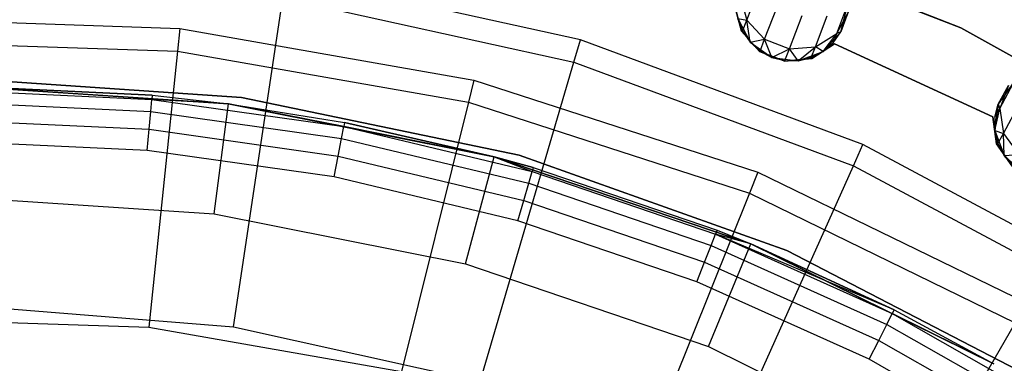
# Model space of a CAD drawing. Extents: x -91 to 92, y -91 to 92.
# Tile 272 of 319: x 1 to 19, y 33 to 39. Entities that reach past the tile are written whole.
import ezdxf

# ---------------------------------------------------------------- set-up
doc = ezdxf.new("R2010")
doc.units = 0
doc.header["$LTSCALE"] = 25.4
doc.layers.get('0').update_dxf_attribs({"linetype": 'CONTINUOUS'})

# ---------------------------------------------------------------- blocks, each defined once
blk = doc.blocks.new('NL2500012258_STL_2')
at = {"color": 0}
for p, q in [((105.264, 40.467, 186), (110.545, 38.399, 186)), ((110.545, 38.399, 178.5), (105.264, 40.467, 178.5)), ((110.545, 38.399, 178.5), (105.264, 40.467, 178.5)), ((105.264, 40.467, 186), (110.545, 38.399, 186)), ((103.681, 38.18, 149), (98.377, 39.352, 149)), ((103.681, 38.18, 149), (98.377, 39.352, 149)), ((106.681, 38.537, 178.448), (106.897, 39.092, 177.557)), ((106.681, 38.537, 178.448), (106.897, 39.092, 177.557)), ((97.424, 33.01, 179), (98.315, 38.938, 173.005)), ((97.424, 33.01, 179), (98.315, 38.938, 173.005)), ((98.315, 38.938, 173.005), (103.563, 37.778, 173.005)), ((98.315, 38.938, 173.005), (103.563, 37.778, 173.005)), ((106.559, 38.974, 178.599), (106.681, 38.537, 178.448)), ((106.559, 38.974, 178.599), (106.681, 38.537, 178.448)), ((106.458, 38.809, 185), (106.584, 38.336, 185)), ((106.584, 38.336, 183), (106.458, 38.809, 183)), ((106.584, 38.336, 183), (106.458, 38.809, 183)), ((106.458, 38.809, 185), (106.584, 38.336, 185)), ((107.002, 38.192, 178.363), (107.235, 38.792, 177.399)), ((107.002, 38.192, 178.363), (107.235, 38.792, 177.399)), ((108.303, 38.299, 178.599), (108.488, 38.775, 177.835)), ((108.303, 38.299, 178.599), (108.488, 38.775, 177.835)), ((108.377, 38.329, 185), (108.495, 38.793, 185)), ((108.377, 38.329, 185), (108.495, 38.793, 185)), ((91.073, 38.569, 149), (96.455, 38.387, 149)), ((91.073, 38.569, 149), (96.455, 38.387, 149)), ((106.522, 38.568, 185), (106.741, 38.142, 185)), ((106.522, 38.568, 179.5), (106.606, 38.341, 179.5)), ((106.606, 38.341, 179.5), (106.522, 38.568, 185)), ((106.606, 38.341, 179.5), (106.522, 38.568, 185)), ((106.522, 38.568, 185), (106.741, 38.142, 185)), ((106.522, 38.568, 179.5), (106.606, 38.341, 179.5)), ((106.522, 38.568, 179.5), (106.681, 38.537, 178.448)), ((106.522, 38.568, 179.5), (106.681, 38.537, 178.448)), ((106.606, 38.341, 179.5), (106.681, 38.537, 178.448)), ((106.606, 38.341, 179.5), (106.681, 38.537, 178.448)), ((106.741, 38.142, 179.5), (106.681, 38.537, 178.448)), ((106.681, 38.537, 178.448), (107.002, 38.192, 178.363)), ((106.741, 38.142, 179.5), (106.681, 38.537, 178.448)), ((106.681, 38.537, 178.448), (107.002, 38.192, 178.363)), ((107.449, 38.019, 178.363), (107.681, 38.619, 177.399)), ((107.449, 38.019, 178.363), (107.681, 38.619, 177.399)), ((107.918, 38.057, 178.448), (108.133, 38.613, 177.557)), ((107.918, 38.057, 178.448), (108.133, 38.613, 177.557)), ((108.303, 38.299, 178.599), (108.515, 38.687, 178.781)), ((108.303, 38.299, 178.599), (108.515, 38.687, 178.781)), ((108.377, 38.329, 179.5), (108.515, 38.687, 178.781)), ((108.377, 38.329, 179.5), (108.515, 38.687, 178.781)), ((108.464, 38.554, 179.5), (108.377, 38.329, 185)), ((108.464, 38.554, 179.5), (108.377, 38.329, 185)), ((96.455, 38.387, 149), (96.413, 37.979, 172.5)), ((96.455, 38.387, 149), (96.413, 37.979, 172.5)), ((96.455, 38.387, 149), (101.76, 37.457, 149)), ((96.455, 38.387, 149), (101.76, 37.457, 149)), ((110.545, 38.399, 186), (115.502, 35.646, 186)), ((115.502, 35.646, 178.5), (110.545, 38.399, 178.5)), ((110.545, 38.399, 178.5), (110.545, 38.399, 186)), ((110.545, 38.399, 178.5), (110.545, 38.399, 186)), ((115.502, 35.646, 178.5), (110.545, 38.399, 178.5)), ((110.545, 38.399, 186), (115.502, 35.646, 186)), ((106.584, 38.336, 185), (106.584, 38.336, 183)), ((106.584, 38.336, 185), (106.584, 38.336, 183)), ((106.584, 38.336, 185), (106.911, 37.973, 185)), ((106.911, 37.973, 183), (106.584, 38.336, 183)), ((106.911, 37.973, 183), (106.584, 38.336, 183)), ((106.584, 38.336, 185), (106.911, 37.973, 185)), ((106.606, 38.341, 179.5), (106.741, 38.142, 185)), ((106.606, 38.341, 179.5), (106.741, 38.142, 179.5)), ((106.606, 38.341, 179.5), (106.741, 38.142, 185)), ((106.606, 38.341, 179.5), (106.741, 38.142, 179.5)), ((106.741, 38.142, 179.5), (107.002, 38.192, 178.363)), ((106.741, 38.142, 179.5), (107.002, 38.192, 178.363)), ((106.921, 37.981, 179.5), (107.002, 38.192, 178.363)), ((106.921, 37.981, 179.5), (107.002, 38.192, 178.363)), ((107.133, 37.867, 179.5), (107.002, 38.192, 178.363)), ((107.002, 38.192, 178.363), (107.449, 38.019, 178.363)), ((107.133, 37.867, 179.5), (107.002, 38.192, 178.363)), ((107.002, 38.192, 178.363), (107.449, 38.019, 178.363)), ((107.918, 38.057, 178.448), (108.303, 38.299, 178.599)), ((107.918, 38.057, 178.448), (108.303, 38.299, 178.599)), ((108.057, 37.973, 185), (108.377, 38.329, 185)), ((108.057, 37.973, 185), (108.377, 38.329, 185)), ((108.057, 37.973, 179.5), (108.303, 38.299, 178.599)), ((108.057, 37.973, 179.5), (108.303, 38.299, 178.599)), ((108.238, 38.131, 179.5), (108.377, 38.329, 185)), ((108.238, 38.131, 179.5), (108.377, 38.329, 179.5)), ((108.238, 38.131, 179.5), (108.377, 38.329, 185)), ((108.238, 38.131, 179.5), (108.377, 38.329, 179.5)), ((108.238, 38.131, 179.5), (108.303, 38.299, 178.599)), ((108.238, 38.131, 179.5), (108.303, 38.299, 178.599)), ((108.377, 38.329, 179.5), (108.303, 38.299, 178.599)), ((108.377, 38.329, 179.5), (108.303, 38.299, 178.599)), ((108.377, 38.329, 179.5), (108.377, 38.329, 185)), ((108.377, 38.329, 179.5), (108.377, 38.329, 185)), ((91.088, 38.159, 172.5), (96.413, 37.979, 172.5)), ((91.088, 38.159, 172.5), (96.413, 37.979, 172.5)), ((103.563, 37.778, 173.005), (103.681, 38.18, 149)), ((103.563, 37.778, 173.005), (103.681, 38.18, 149)), ((108.777, 36.296, 149), (103.681, 38.18, 149)), ((108.777, 36.296, 149), (103.681, 38.18, 149)), ((106.741, 38.142, 185), (107.133, 37.867, 185)), ((106.741, 38.142, 179.5), (106.741, 38.142, 185)), ((106.741, 38.142, 179.5), (106.741, 38.142, 185)), ((106.741, 38.142, 179.5), (106.921, 37.981, 179.5)), ((106.921, 37.981, 179.5), (106.741, 38.142, 185)), ((106.921, 37.981, 179.5), (106.741, 38.142, 185)), ((106.741, 38.142, 185), (107.133, 37.867, 185)), ((106.741, 38.142, 179.5), (106.921, 37.981, 179.5)), ((107.133, 37.867, 179.5), (107.449, 38.019, 178.363)), ((107.133, 37.867, 179.5), (107.449, 38.019, 178.363)), ((107.367, 37.808, 179.5), (107.449, 38.019, 178.363)), ((107.367, 37.808, 179.5), (107.449, 38.019, 178.363)), ((107.449, 38.019, 178.363), (107.918, 38.057, 178.448)), ((107.449, 38.019, 178.363), (107.918, 38.057, 178.448)), ((107.608, 37.806, 179.5), (107.449, 38.019, 178.363)), ((107.608, 37.806, 179.5), (107.449, 38.019, 178.363)), ((107.608, 37.806, 179.5), (107.918, 38.057, 178.448)), ((107.608, 37.806, 179.5), (107.918, 38.057, 178.448)), ((107.843, 37.862, 179.5), (107.918, 38.057, 178.448)), ((107.843, 37.862, 179.5), (107.918, 38.057, 178.448)), ((107.853, 37.845, 185), (108.264, 38.109, 185)), ((108.264, 38.109, 183), (107.853, 37.845, 183)), ((108.264, 38.109, 183), (107.853, 37.845, 183)), ((107.853, 37.845, 185), (108.264, 38.109, 185)), ((108.057, 37.973, 179.5), (107.918, 38.057, 178.448)), ((108.057, 37.973, 179.5), (107.918, 38.057, 178.448)), ((108.057, 37.973, 179.5), (108.238, 38.131, 179.5)), ((108.238, 38.131, 179.5), (108.057, 37.973, 185)), ((108.238, 38.131, 179.5), (108.057, 37.973, 185)), ((108.057, 37.973, 179.5), (108.238, 38.131, 179.5)), ((108.264, 38.109, 185), (108.264, 38.109, 183)), ((108.264, 38.109, 185), (111.121, 36.795, 185)), ((111.121, 36.795, 183), (108.264, 38.109, 183)), ((108.264, 38.109, 185), (108.264, 38.109, 183)), ((111.121, 36.795, 183), (108.264, 38.109, 183)), ((108.264, 38.109, 185), (111.121, 36.795, 185)), ((96.413, 37.979, 172.5), (95.896, 33.005, 177.5)), ((96.413, 37.979, 172.5), (95.896, 33.005, 177.5)), ((96.413, 37.979, 172.5), (101.661, 37.059, 172.5)), ((96.413, 37.979, 172.5), (101.661, 37.059, 172.5)), ((106.911, 37.973, 185), (106.911, 37.973, 183)), ((106.911, 37.973, 185), (106.911, 37.973, 183)), ((106.911, 37.973, 185), (107.367, 37.796, 185)), ((107.367, 37.796, 183), (106.911, 37.973, 183)), ((107.367, 37.796, 183), (106.911, 37.973, 183)), ((106.911, 37.973, 185), (107.367, 37.796, 185)), ((106.921, 37.981, 179.5), (107.133, 37.867, 185)), ((106.921, 37.981, 179.5), (107.133, 37.867, 185)), ((106.921, 37.981, 179.5), (107.133, 37.867, 179.5)), ((106.921, 37.981, 179.5), (107.133, 37.867, 179.5)), ((107.133, 37.867, 185), (107.608, 37.806, 185)), ((107.133, 37.867, 185), (107.608, 37.806, 185)), ((107.133, 37.867, 185), (107.367, 37.808, 179.5)), ((107.133, 37.867, 179.5), (107.133, 37.867, 185)), ((107.133, 37.867, 179.5), (107.133, 37.867, 185)), ((107.133, 37.867, 179.5), (107.367, 37.808, 179.5)), ((107.133, 37.867, 185), (107.367, 37.808, 179.5)), ((107.133, 37.867, 179.5), (107.367, 37.808, 179.5)), ((107.367, 37.796, 185), (107.853, 37.845, 185)), ((107.853, 37.845, 183), (107.367, 37.796, 183)), ((107.853, 37.845, 183), (107.367, 37.796, 183)), ((107.367, 37.796, 185), (107.853, 37.845, 185)), ((107.608, 37.806, 185), (108.057, 37.973, 185)), ((107.608, 37.806, 185), (108.057, 37.973, 185)), ((107.608, 37.806, 179.5), (107.843, 37.862, 179.5)), ((107.843, 37.862, 179.5), (107.608, 37.806, 185)), ((107.843, 37.862, 179.5), (107.608, 37.806, 185)), ((107.608, 37.806, 179.5), (107.843, 37.862, 179.5)), ((107.843, 37.862, 179.5), (108.057, 37.973, 185)), ((107.843, 37.862, 179.5), (108.057, 37.973, 179.5)), ((107.843, 37.862, 179.5), (108.057, 37.973, 185)), ((107.843, 37.862, 179.5), (108.057, 37.973, 179.5)), ((107.853, 37.845, 185), (107.853, 37.845, 183)), ((107.853, 37.845, 185), (107.853, 37.845, 183)), ((108.057, 37.973, 179.5), (108.057, 37.973, 185)), ((108.057, 37.973, 179.5), (108.057, 37.973, 185)), ((101.873, 32.026, 179), (103.563, 37.778, 173.005)), ((101.873, 32.026, 179), (103.563, 37.778, 173.005)), ((103.563, 37.778, 173.005), (108.605, 35.914, 173.005)), ((103.563, 37.778, 173.005), (108.605, 35.914, 173.005)), ((107.367, 37.808, 179.5), (107.608, 37.806, 185)), ((107.367, 37.808, 179.5), (107.608, 37.806, 179.5)), ((107.367, 37.808, 179.5), (107.608, 37.806, 185)), ((107.367, 37.808, 179.5), (107.608, 37.806, 179.5)), ((107.367, 37.796, 185), (107.367, 37.796, 183)), ((107.367, 37.796, 185), (107.367, 37.796, 183)), ((107.608, 37.806, 179.5), (107.608, 37.806, 185)), ((107.608, 37.806, 179.5), (107.608, 37.806, 185)), ((97.567, 37.145, 183), (92.461, 37.494, 183)), ((92.461, 37.494, 185), (97.567, 37.145, 185)), ((92.461, 37.494, 185), (97.567, 37.145, 185)), ((97.567, 37.145, 183), (92.461, 37.494, 183)), ((92.461, 37.35, 163.182), (95.959, 37.186, 163.182)), ((95.959, 37.186, 163.182), (92.461, 37.35, 153.114)), ((95.959, 37.186, 163.182), (92.461, 37.35, 153.114)), ((97.336, 37.03, 153.114), (92.461, 37.35, 153.114)), ((97.336, 37.03, 153.114), (92.461, 37.35, 153.114)), ((92.461, 37.35, 163.182), (95.959, 37.186, 163.182)), ((97.336, 37.03, 149.182), (92.461, 37.35, 149.182)), ((92.461, 37.35, 152.882), (97.336, 37.03, 152.882)), ((92.461, 37.35, 152.882), (97.336, 37.03, 152.882)), ((97.336, 37.03, 149.182), (92.461, 37.35, 149.182)), ((101.76, 37.457, 149), (101.661, 37.059, 172.5)), ((101.76, 37.457, 149), (101.661, 37.059, 172.5)), ((101.76, 37.457, 149), (106.883, 35.799, 149)), ((101.76, 37.457, 149), (106.883, 35.799, 149)), ((111.493, 37.413, 185), (111.218, 37.022, 185)), ((111.493, 37.413, 185), (111.218, 37.022, 185)), ((111.218, 37.022, 179.5), (111.4, 37.36, 178.781)), ((111.218, 37.022, 179.5), (111.4, 37.36, 178.781)), ((111.243, 36.946, 178.599), (111.484, 37.396, 177.835)), ((111.243, 36.946, 178.599), (111.484, 37.396, 177.835)), ((111.4, 37.36, 178.781), (111.243, 36.946, 178.599)), ((111.4, 37.36, 178.781), (111.243, 36.946, 178.599)), ((92.461, 37.274, 163.565), (95.951, 37.11, 163.565)), ((92.461, 37.274, 163.565), (95.951, 37.11, 163.565)), ((95.959, 37.186, 163.182), (95.951, 37.11, 163.565)), ((95.959, 37.186, 163.182), (95.951, 37.11, 163.565)), ((95.959, 37.186, 163.182), (97.336, 37.03, 153.114)), ((95.959, 37.186, 163.182), (97.336, 37.03, 153.114)), ((95.959, 37.186, 163.182), (97.336, 37.03, 163.182)), ((95.959, 37.186, 163.182), (97.336, 37.03, 163.182)), ((102.578, 36.103, 183), (97.567, 37.145, 183)), ((97.567, 37.145, 185), (102.578, 36.103, 185)), ((97.567, 37.145, 185), (102.578, 36.103, 185)), ((97.567, 37.145, 185), (97.567, 37.145, 183)), ((102.578, 36.103, 183), (97.567, 37.145, 183)), ((97.567, 37.145, 185), (97.567, 37.145, 183)), ((111.332, 37.234, 179.5), (111.218, 37.022, 185)), ((111.332, 37.234, 179.5), (111.218, 37.022, 185)), ((92.461, 37.057, 163.889), (95.931, 36.894, 163.889)), ((92.461, 37.057, 163.889), (95.931, 36.894, 163.889)), ((95.931, 36.894, 163.889), (95.951, 37.11, 163.565)), ((95.931, 36.894, 163.889), (95.951, 37.11, 163.565)), ((97.336, 37.03, 163.182), (95.951, 37.11, 163.565)), ((95.951, 37.11, 163.565), (99.411, 36.62, 163.565)), ((97.336, 37.03, 163.182), (95.951, 37.11, 163.565)), ((95.951, 37.11, 163.565), (99.411, 36.62, 163.565)), ((97.075, 35.048, 147.182), (97.336, 37.03, 149.182)), ((97.075, 35.048, 147.182), (97.336, 37.03, 149.182)), ((102.128, 36.077, 153.114), (97.336, 37.03, 153.114)), ((97.336, 37.03, 153.114), (99.425, 36.695, 163.182)), ((97.336, 37.03, 153.114), (99.425, 36.695, 163.182)), ((97.336, 37.03, 153.114), (97.336, 37.03, 163.182)), ((97.336, 37.03, 163.182), (99.425, 36.695, 163.182)), ((97.336, 37.03, 153.114), (97.336, 37.03, 163.182)), ((102.128, 36.077, 153.114), (97.336, 37.03, 153.114)), ((99.411, 36.62, 163.565), (97.336, 37.03, 163.182)), ((97.336, 37.03, 163.182), (99.425, 36.695, 163.182)), ((99.411, 36.62, 163.565), (97.336, 37.03, 163.182)), ((102.128, 36.077, 149.182), (97.336, 37.03, 149.182)), ((97.336, 37.03, 149.182), (97.336, 37.03, 152.882)), ((97.336, 37.03, 152.882), (102.128, 36.077, 152.882)), ((97.336, 37.03, 149.182), (97.336, 37.03, 152.882)), ((97.336, 37.03, 152.882), (102.128, 36.077, 152.882)), ((102.128, 36.077, 149.182), (97.336, 37.03, 149.182)), ((101.661, 37.059, 172.5), (100.456, 32.206, 177.5)), ((101.661, 37.059, 172.5), (100.456, 32.206, 177.5)), ((101.661, 37.059, 172.5), (106.73, 35.418, 172.5)), ((101.661, 37.059, 172.5), (106.73, 35.418, 172.5)), ((111.218, 37.022, 185), (111.156, 36.547, 185)), ((111.218, 37.022, 185), (111.156, 36.547, 185)), ((111.156, 36.547, 179.5), (111.243, 36.946, 178.599)), ((111.156, 36.547, 179.5), (111.243, 36.946, 178.599)), ((111.218, 37.022, 179.5), (111.158, 36.788, 179.5)), ((111.158, 36.788, 179.5), (111.218, 37.022, 185)), ((111.158, 36.788, 179.5), (111.218, 37.022, 185)), ((111.218, 37.022, 179.5), (111.158, 36.788, 179.5)), ((111.158, 36.788, 179.5), (111.243, 36.946, 178.599)), ((111.158, 36.788, 179.5), (111.243, 36.946, 178.599)), ((111.218, 37.022, 179.5), (111.218, 37.022, 185)), ((111.218, 37.022, 179.5), (111.218, 37.022, 185)), ((111.218, 37.022, 179.5), (111.243, 36.946, 178.599)), ((111.218, 37.022, 179.5), (111.243, 36.946, 178.599)), ((111.243, 36.946, 178.599), (111.31, 36.497, 178.448)), ((111.243, 36.946, 178.599), (111.31, 36.497, 178.448)), ((111.31, 36.497, 178.448), (111.592, 37.022, 177.557)), ((111.31, 36.497, 178.448), (111.592, 37.022, 177.557)), ((95.901, 36.571, 164.106), (95.931, 36.894, 163.889)), ((95.901, 36.571, 164.106), (95.931, 36.894, 163.889)), ((95.931, 36.894, 163.889), (99.371, 36.407, 163.889)), ((95.931, 36.894, 163.889), (99.371, 36.407, 163.889)), ((111.121, 36.795, 185), (111.121, 36.795, 183)), ((111.121, 36.795, 185), (111.121, 36.795, 183)), ((111.121, 36.795, 185), (111.188, 36.31, 185)), ((111.188, 36.31, 183), (111.121, 36.795, 183)), ((111.188, 36.31, 183), (111.121, 36.795, 183)), ((111.121, 36.795, 185), (111.188, 36.31, 185)), ((111.158, 36.788, 179.5), (111.156, 36.547, 185)), ((111.158, 36.788, 179.5), (111.156, 36.547, 179.5)), ((111.158, 36.788, 179.5), (111.156, 36.547, 185)), ((111.158, 36.788, 179.5), (111.156, 36.547, 179.5)), ((92.461, 36.733, 164.106), (95.901, 36.571, 164.106)), ((92.461, 36.733, 164.106), (95.901, 36.571, 164.106)), ((99.371, 36.407, 163.889), (99.411, 36.62, 163.565)), ((99.371, 36.407, 163.889), (99.411, 36.62, 163.565)), ((99.425, 36.695, 163.182), (99.411, 36.62, 163.565)), ((99.425, 36.695, 163.182), (99.411, 36.62, 163.565)), ((102.128, 36.077, 163.182), (99.411, 36.62, 163.565)), ((99.411, 36.62, 163.565), (102.81, 35.808, 163.565)), ((102.128, 36.077, 163.182), (99.411, 36.62, 163.565)), ((99.411, 36.62, 163.565), (102.81, 35.808, 163.565)), ((102.128, 36.077, 153.114), (99.425, 36.695, 163.182)), ((99.425, 36.695, 163.182), (102.128, 36.077, 163.182)), ((102.128, 36.077, 153.114), (99.425, 36.695, 163.182)), ((99.425, 36.695, 163.182), (102.128, 36.077, 163.182)), ((95.865, 36.19, 164.182), (95.901, 36.571, 164.106)), ((95.865, 36.19, 164.182), (95.901, 36.571, 164.106)), ((95.901, 36.571, 164.106), (99.31, 36.088, 164.106)), ((95.901, 36.571, 164.106), (99.31, 36.088, 164.106)), ((99.31, 36.088, 164.106), (99.371, 36.407, 163.889)), ((99.31, 36.088, 164.106), (99.371, 36.407, 163.889)), ((99.371, 36.407, 163.889), (102.75, 35.6, 163.889)), ((99.371, 36.407, 163.889), (102.75, 35.6, 163.889)), ((111.156, 36.547, 185), (111.321, 36.098, 185)), ((111.156, 36.547, 179.5), (111.156, 36.547, 185)), ((111.156, 36.547, 179.5), (111.156, 36.547, 185)), ((111.156, 36.547, 179.5), (111.211, 36.313, 179.5)), ((111.211, 36.313, 179.5), (111.156, 36.547, 185)), ((111.211, 36.313, 179.5), (111.156, 36.547, 185)), ((111.156, 36.547, 185), (111.321, 36.098, 185)), ((111.156, 36.547, 179.5), (111.211, 36.313, 179.5)), ((111.156, 36.547, 179.5), (111.31, 36.497, 178.448)), ((111.156, 36.547, 179.5), (111.31, 36.497, 178.448)), ((111.211, 36.313, 179.5), (111.31, 36.497, 178.448)), ((111.211, 36.313, 179.5), (111.31, 36.497, 178.448)), ((111.321, 36.098, 179.5), (111.31, 36.497, 178.448)), ((111.31, 36.497, 178.448), (111.586, 36.115, 178.363)), ((111.321, 36.098, 179.5), (111.31, 36.497, 178.448)), ((111.31, 36.497, 178.448), (111.586, 36.115, 178.363)), ((95.865, 36.19, 164.182), (92.461, 36.35, 164.182)), ((95.865, 36.19, 164.182), (92.461, 36.35, 164.182)), ((108.605, 35.914, 173.005), (108.777, 36.296, 149)), ((108.605, 35.914, 173.005), (108.777, 36.296, 149)), ((113.568, 33.737, 149), (108.777, 36.296, 149)), ((113.568, 33.737, 149), (108.777, 36.296, 149)), ((111.188, 36.31, 185), (111.188, 36.31, 183)), ((111.188, 36.31, 185), (111.188, 36.31, 183)), ((111.188, 36.31, 185), (111.467, 35.908, 185)), ((111.467, 35.908, 183), (111.188, 36.31, 183)), ((111.467, 35.908, 183), (111.188, 36.31, 183)), ((111.188, 36.31, 185), (111.467, 35.908, 185)), ((111.211, 36.313, 179.5), (111.321, 36.098, 185)), ((111.211, 36.313, 179.5), (111.321, 36.098, 179.5)), ((111.211, 36.313, 179.5), (111.321, 36.098, 185)), ((111.211, 36.313, 179.5), (111.321, 36.098, 179.5)), ((99.239, 35.713, 164.182), (95.865, 36.19, 164.182)), ((99.239, 35.713, 164.182), (95.865, 36.19, 164.182)), ((99.239, 35.713, 164.182), (99.31, 36.088, 164.106)), ((99.239, 35.713, 164.182), (99.31, 36.088, 164.106)), ((99.31, 36.088, 164.106), (102.66, 35.289, 164.106)), ((99.31, 36.088, 164.106), (102.66, 35.289, 164.106)), ((101.61, 34.145, 147.182), (102.128, 36.077, 149.182)), ((101.61, 34.145, 147.182), (102.128, 36.077, 149.182)), ((102.128, 36.077, 163.182), (102.128, 36.077, 153.114)), ((102.128, 36.077, 163.182), (102.831, 35.882, 163.182)), ((102.831, 35.882, 163.182), (102.128, 36.077, 153.114)), ((102.128, 36.077, 163.182), (102.128, 36.077, 153.114)), ((106.754, 34.507, 153.114), (102.128, 36.077, 153.114)), ((102.831, 35.882, 163.182), (102.128, 36.077, 153.114)), ((106.754, 34.507, 153.114), (102.128, 36.077, 153.114)), ((102.128, 36.077, 163.182), (102.831, 35.882, 163.182)), ((102.128, 36.077, 163.182), (102.81, 35.808, 163.565)), ((102.128, 36.077, 163.182), (102.81, 35.808, 163.565)), ((106.754, 34.507, 149.182), (102.128, 36.077, 149.182)), ((102.128, 36.077, 149.182), (102.128, 36.077, 152.882)), ((102.128, 36.077, 152.882), (106.754, 34.507, 152.882)), ((102.128, 36.077, 149.182), (102.128, 36.077, 152.882)), ((102.128, 36.077, 152.882), (106.754, 34.507, 152.882)), ((106.754, 34.507, 149.182), (102.128, 36.077, 149.182)), ((107.401, 34.389, 183), (102.578, 36.103, 183)), ((102.578, 36.103, 185), (107.401, 34.389, 185)), ((102.578, 36.103, 185), (107.401, 34.389, 185)), ((102.578, 36.103, 185), (102.578, 36.103, 183)), ((107.401, 34.389, 183), (102.578, 36.103, 183)), ((102.578, 36.103, 185), (102.578, 36.103, 183)), ((111.321, 36.098, 179.5), (111.586, 36.115, 178.363)), ((111.321, 36.098, 179.5), (111.586, 36.115, 178.363)), ((111.321, 36.098, 185), (111.676, 35.777, 185)), ((111.321, 36.098, 179.5), (111.321, 36.098, 185)), ((111.321, 36.098, 179.5), (111.321, 36.098, 185)), ((111.321, 36.098, 179.5), (111.479, 35.916, 179.5)), ((111.479, 35.916, 179.5), (111.321, 36.098, 185)), ((111.479, 35.916, 179.5), (111.321, 36.098, 185)), ((111.321, 36.098, 185), (111.676, 35.777, 185)), ((111.321, 36.098, 179.5), (111.479, 35.916, 179.5)), ((102.831, 35.882, 163.182), (102.81, 35.808, 163.565)), ((102.831, 35.882, 163.182), (102.81, 35.808, 163.565)), ((102.831, 35.882, 163.182), (106.145, 34.753, 163.182)), ((102.831, 35.882, 163.182), (106.145, 34.753, 163.182)), ((106.147, 30.446, 179), (108.605, 35.914, 173.005)), ((106.147, 30.446, 179), (108.605, 35.914, 173.005)), ((108.605, 35.914, 173.005), (113.346, 33.381, 173.005)), ((108.605, 35.914, 173.005), (113.346, 33.381, 173.005)), ((102.553, 34.921, 164.182), (99.239, 35.713, 164.182)), ((102.553, 34.921, 164.182), (99.239, 35.713, 164.182)), ((102.75, 35.6, 163.889), (102.81, 35.808, 163.565)), ((102.75, 35.6, 163.889), (102.81, 35.808, 163.565)), ((102.81, 35.808, 163.565), (106.117, 34.682, 163.565)), ((102.81, 35.808, 163.565), (106.117, 34.682, 163.565)), ((106.883, 35.799, 149), (106.73, 35.418, 172.5)), ((106.883, 35.799, 149), (106.73, 35.418, 172.5)), ((106.883, 35.799, 149), (111.726, 33.443, 149)), ((106.883, 35.799, 149), (111.726, 33.443, 149)), ((102.66, 35.289, 164.106), (102.75, 35.6, 163.889)), ((102.66, 35.289, 164.106), (102.75, 35.6, 163.889)), ((102.75, 35.6, 163.889), (106.038, 34.48, 163.889)), ((102.75, 35.6, 163.889), (106.038, 34.48, 163.889)), ((92.461, 35.35, 147.182), (97.075, 35.048, 147.182)), ((92.461, 35.35, 147.182), (97.075, 35.048, 147.182)), ((106.73, 35.418, 172.5), (104.862, 30.78, 177.5)), ((106.73, 35.418, 172.5), (104.862, 30.78, 177.5)), ((106.73, 35.418, 172.5), (111.521, 33.087, 172.5)), ((106.73, 35.418, 172.5), (111.521, 33.087, 172.5)), ((102.553, 34.921, 164.182), (102.66, 35.289, 164.106)), ((102.553, 34.921, 164.182), (102.66, 35.289, 164.106)), ((102.66, 35.289, 164.106), (105.919, 34.178, 164.106)), ((102.66, 35.289, 164.106), (105.919, 34.178, 164.106)), ((97.075, 35.048, 147.182), (101.61, 34.145, 147.182)), ((97.075, 35.048, 147.182), (101.61, 34.145, 147.182)), ((105.779, 33.822, 164.182), (102.553, 34.921, 164.182)), ((105.779, 33.822, 164.182), (102.553, 34.921, 164.182)), ((106.038, 34.48, 163.889), (106.117, 34.682, 163.565)), ((106.038, 34.48, 163.889), (106.117, 34.682, 163.565)), ((106.145, 34.753, 163.182), (106.117, 34.682, 163.565)), ((106.145, 34.753, 163.182), (106.117, 34.682, 163.565)), ((109.34, 33.319, 163.182), (106.117, 34.682, 163.565)), ((106.117, 34.682, 163.565), (109.305, 33.251, 163.565)), ((109.34, 33.319, 163.182), (106.117, 34.682, 163.565)), ((106.754, 34.507, 163.182), (106.117, 34.682, 163.565)), ((106.754, 34.507, 163.182), (106.117, 34.682, 163.565)), ((106.117, 34.682, 163.565), (109.305, 33.251, 163.565)), ((106.145, 34.753, 163.182), (106.754, 34.507, 153.114)), ((106.145, 34.753, 163.182), (106.754, 34.507, 163.182)), ((106.145, 34.753, 163.182), (106.754, 34.507, 153.114)), ((106.145, 34.753, 163.182), (106.754, 34.507, 163.182)), ((105.919, 34.178, 164.106), (106.038, 34.48, 163.889)), ((105.919, 34.178, 164.106), (106.038, 34.48, 163.889)), ((105.989, 32.659, 147.182), (106.754, 34.507, 149.182)), ((105.989, 32.659, 147.182), (106.754, 34.507, 149.182)), ((106.038, 34.48, 163.889), (109.207, 33.057, 163.889)), ((106.038, 34.48, 163.889), (109.207, 33.057, 163.889)), ((106.754, 34.507, 163.182), (106.754, 34.507, 153.114)), ((106.754, 34.507, 163.182), (106.754, 34.507, 153.114)), ((106.754, 34.507, 163.182), (109.34, 33.319, 163.182)), ((109.34, 33.319, 163.182), (106.754, 34.507, 153.114)), ((109.34, 33.319, 163.182), (106.754, 34.507, 153.114)), ((111.136, 32.346, 153.114), (106.754, 34.507, 153.114)), ((111.136, 32.346, 153.114), (106.754, 34.507, 153.114)), ((106.754, 34.507, 163.182), (109.34, 33.319, 163.182)), ((111.136, 32.346, 149.182), (106.754, 34.507, 149.182)), ((106.754, 34.507, 149.182), (106.754, 34.507, 152.882)), ((106.754, 34.507, 152.882), (111.136, 32.346, 152.882)), ((106.754, 34.507, 149.182), (106.754, 34.507, 152.882)), ((106.754, 34.507, 152.882), (111.136, 32.346, 152.882)), ((111.136, 32.346, 149.182), (106.754, 34.507, 149.182)), ((111.945, 32.035, 183), (107.401, 34.389, 183)), ((107.401, 34.389, 185), (111.945, 32.035, 185)), ((107.401, 34.389, 185), (111.945, 32.035, 185)), ((107.401, 34.389, 185), (107.401, 34.389, 183)), ((111.945, 32.035, 183), (107.401, 34.389, 183)), ((107.401, 34.389, 185), (107.401, 34.389, 183)), ((101.61, 34.145, 147.182), (105.989, 32.659, 147.182)), ((101.61, 34.145, 147.182), (105.989, 32.659, 147.182)), ((105.779, 33.822, 164.182), (105.919, 34.178, 164.106)), ((105.779, 33.822, 164.182), (105.919, 34.178, 164.106)), ((105.919, 34.178, 164.106), (109.061, 32.768, 164.106)), ((105.919, 34.178, 164.106), (109.061, 32.768, 164.106)), ((108.888, 32.427, 164.182), (105.779, 33.822, 164.182)), ((108.888, 32.427, 164.182), (105.779, 33.822, 164.182)), ((92.882, 33.378, 179), (97.424, 33.01, 179)), ((92.882, 33.378, 179), (97.424, 33.01, 179)), ((109.207, 33.057, 163.889), (109.305, 33.251, 163.565)), ((109.207, 33.057, 163.889), (109.305, 33.251, 163.565)), ((109.34, 33.319, 163.182), (109.305, 33.251, 163.565)), ((109.34, 33.319, 163.182), (109.305, 33.251, 163.565)), ((111.136, 32.346, 163.182), (109.305, 33.251, 163.565)), ((109.305, 33.251, 163.565), (112.345, 31.527, 163.565)), ((111.136, 32.346, 163.182), (109.305, 33.251, 163.565)), ((109.305, 33.251, 163.565), (112.345, 31.527, 163.565)), ((109.34, 33.319, 163.182), (111.136, 32.346, 153.114)), ((109.34, 33.319, 163.182), (111.136, 32.346, 163.182)), ((109.34, 33.319, 163.182), (111.136, 32.346, 153.114)), ((109.34, 33.319, 163.182), (111.136, 32.346, 163.182)), ((91.268, 33.162, 177.5), (95.896, 33.005, 177.5)), ((91.268, 33.162, 177.5), (95.896, 33.005, 177.5)), ((111.521, 33.087, 172.5), (109.026, 28.754, 177.5)), ((111.521, 33.087, 172.5), (109.026, 28.754, 177.5)), ((109.061, 32.768, 164.106), (109.207, 33.057, 163.889)), ((109.061, 32.768, 164.106), (109.207, 33.057, 163.889)), ((109.207, 33.057, 163.889), (112.229, 31.344, 163.889)), ((109.207, 33.057, 163.889), (112.229, 31.344, 163.889)), ((95.896, 33.005, 177.5), (100.456, 32.206, 177.5)), ((95.896, 33.005, 177.5), (100.456, 32.206, 177.5)), ((97.424, 33.01, 179), (101.873, 32.026, 179)), ((97.424, 33.01, 179), (101.873, 32.026, 179)), ((108.888, 32.427, 164.182), (109.061, 32.768, 164.106)), ((108.888, 32.427, 164.182), (109.061, 32.768, 164.106)), ((109.061, 32.768, 164.106), (112.056, 31.07, 164.106)), ((109.061, 32.768, 164.106), (112.056, 31.07, 164.106)), ((105.989, 32.659, 147.182), (110.136, 30.614, 147.182)), ((105.989, 32.659, 147.182), (110.136, 30.614, 147.182)), ((111.852, 30.746, 164.182), (108.888, 32.427, 164.182)), ((111.852, 30.746, 164.182), (108.888, 32.427, 164.182))]:
    blk.add_line(p, q, dxfattribs=at)

msp = doc.modelspace()

# ---------------------------------------------------------------- block references
at = {"color": 0}
msp.add_blockref('NL2500012258_STL_2', (-92.243, 0.428, -1717), dxfattribs=at)

doc.saveas('drawing.dxf')
